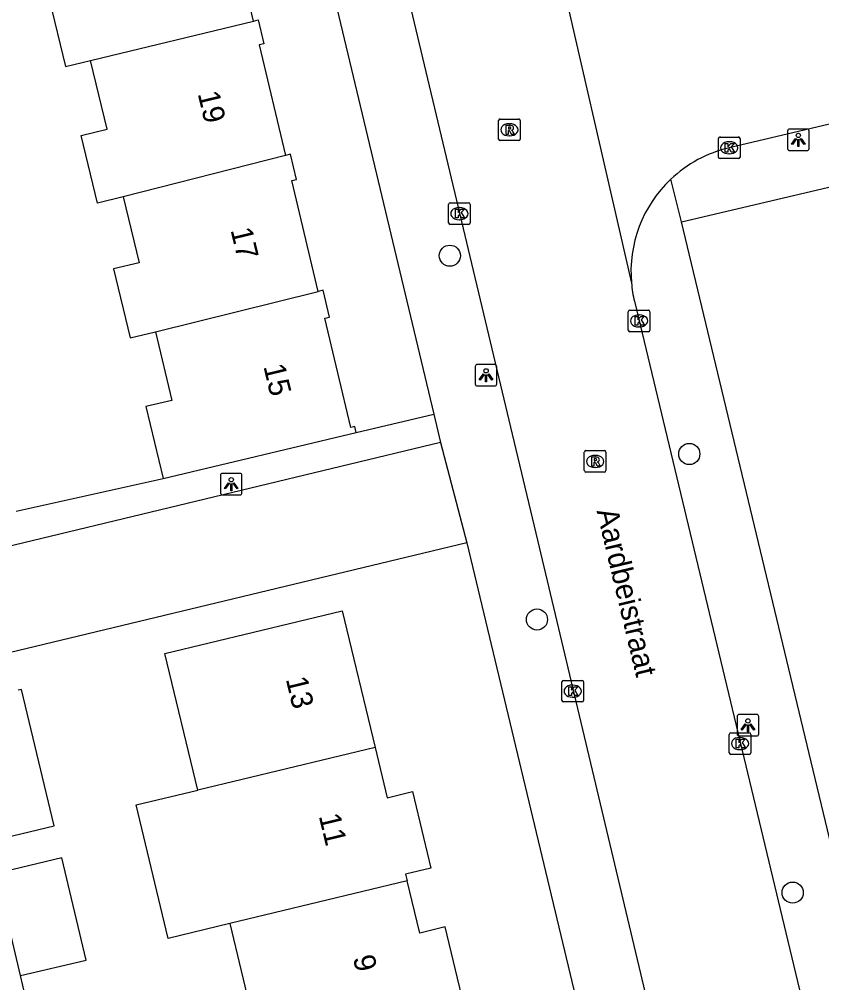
# Model space of a CAD drawing. Extents: x 162026 to 163499, y 387297 to 388169.
# Drawn here: x 163021.01 to 163058.12, y 387822.77 to 387867.35 of the extents above; entities that cross this region are included whole.
import ezdxf

# ---------------------------------------------------------------- set-up
doc = ezdxf.new("R2010")
doc.units = 0
for name, color, linetype in [('IMGEO_Boom', 7, 'Continuous'), ('IMGEO_Kolk', 7, 'Continuous'), ('IMGEO_Lichtpunt', 7, 'Continuous'), ('IMGEO_Openbare_ruimte_label', 7, 'Continuous'), ('IMGEO_Pand', 7, 'Continuous'), ('IMGEO_Pand_nummerreeks', 7, 'Continuous'), ('IMGEO_Rijbaan_lokaal_open', 7, 'Continuous'), ('IMGEO_Rioolput', 7, 'Continuous'), ('IMGEO_Voetpad_open', 7, 'Continuous')]:
    doc.layers.add(name, color=color, linetype=linetype)

msp = doc.modelspace()

# ---------------------------------------------------------------- linework, layer by layer
at = {"layer": 'IMGEO_Boom'}
for centre in [(163040.92, 387856.409), (163051.994, 387847.235), (163044.948, 387839.578), (163056.775, 387826.942)]:
    msp.add_circle(centre, 0.489, dxfattribs=at)
at = {"layer": 'IMGEO_Kolk'}
for p, q in [((163053.34, 387860.975), (163053.34, 387861.827)), ((163053.415, 387861.901), (163054.267, 387861.901)), ((163054.341, 387861.827), (163054.341, 387860.975)), ((163053.828, 387861.681), (163053.853, 387861.681)), ((163054.267, 387860.901), (163053.415, 387860.901)), ((163053.851, 387861.121), (163053.826, 387861.121)), ((163040.859, 387857.93), (163040.859, 387858.782)), ((163040.934, 387858.856), (163041.786, 387858.856)), ((163041.347, 387858.636), (163041.372, 387858.636)), ((163041.86, 387858.782), (163041.86, 387857.93)), ((163041.786, 387857.856), (163040.934, 387857.856)), ((163041.37, 387858.076), (163041.345, 387858.076)), ((163049.174, 387852.965), (163049.174, 387853.817)), ((163049.249, 387853.891), (163050.101, 387853.891)), ((163050.175, 387853.817), (163050.175, 387852.965)), ((163049.662, 387853.671), (163049.687, 387853.671)), ((163050.101, 387852.891), (163049.249, 387852.891)), ((163049.685, 387853.111), (163049.66, 387853.111)), ((163046.177, 387836.761), (163047.029, 387836.761)), ((163046.102, 387835.835), (163046.102, 387836.687)), ((163046.59, 387836.541), (163046.615, 387836.541)), ((163047.103, 387836.687), (163047.103, 387835.835)), ((163046.613, 387835.981), (163046.588, 387835.981)), ((163047.029, 387835.761), (163046.177, 387835.761)), ((163053.842, 387833.411), (163053.842, 387834.263)), ((163053.917, 387834.337), (163054.769, 387834.337)), ((163054.33, 387834.117), (163054.355, 387834.117)), ((163054.843, 387834.263), (163054.843, 387833.411)), ((163054.769, 387833.337), (163053.917, 387833.337)), ((163054.353, 387833.557), (163054.328, 387833.557))]:
    msp.add_line(p, q, dxfattribs=at)
for points in [[(163053.34, 387860.975), (163053.34, 387861.827)], [(163053.415, 387861.901), (163054.267, 387861.901)], [(163054.341, 387861.827), (163054.341, 387860.975)], [(163053.661, 387861.601), (163053.784, 387861.601), (163053.784, 387861.45), (163053.914, 387861.601), (163054.078, 387861.601), (163053.932, 387861.45), (163054.085, 387861.201), (163053.933, 387861.201), (163053.848, 387861.365), (163053.784, 387861.298), (163053.784, 387861.201), (163053.661, 387861.201), (163053.661, 387861.601)], [(163054.267, 387860.901), (163053.415, 387860.901)], [(163040.859, 387857.93), (163040.859, 387858.782)], [(163040.934, 387858.856), (163041.786, 387858.856)], [(163041.86, 387858.782), (163041.86, 387857.93)], [(163041.18, 387858.556), (163041.303, 387858.556), (163041.303, 387858.405), (163041.433, 387858.556), (163041.597, 387858.556), (163041.451, 387858.405), (163041.604, 387858.156), (163041.452, 387858.156), (163041.367, 387858.32), (163041.303, 387858.253), (163041.303, 387858.156), (163041.18, 387858.156), (163041.18, 387858.556)], [(163041.786, 387857.856), (163040.934, 387857.856)], [(163049.174, 387852.965), (163049.174, 387853.817)], [(163049.249, 387853.891), (163050.101, 387853.891)], [(163050.175, 387853.817), (163050.175, 387852.965)], [(163049.495, 387853.591), (163049.618, 387853.591), (163049.618, 387853.44), (163049.748, 387853.591), (163049.912, 387853.591), (163049.766, 387853.44), (163049.919, 387853.191), (163049.767, 387853.191), (163049.682, 387853.355), (163049.618, 387853.288), (163049.618, 387853.191), (163049.495, 387853.191), (163049.495, 387853.591)], [(163050.101, 387852.891), (163049.249, 387852.891)], [(163046.177, 387836.761), (163047.029, 387836.761)], [(163046.102, 387835.835), (163046.102, 387836.687)], [(163046.423, 387836.461), (163046.546, 387836.461), (163046.546, 387836.31), (163046.676, 387836.461), (163046.84, 387836.461), (163046.694, 387836.31), (163046.847, 387836.061), (163046.695, 387836.061), (163046.61, 387836.225), (163046.546, 387836.158), (163046.546, 387836.061), (163046.423, 387836.061), (163046.423, 387836.461)], [(163047.103, 387836.687), (163047.103, 387835.835)], [(163047.029, 387835.761), (163046.177, 387835.761)], [(163053.842, 387833.411), (163053.842, 387834.263)], [(163053.917, 387834.337), (163054.769, 387834.337)], [(163054.843, 387834.263), (163054.843, 387833.411)], [(163054.163, 387834.037), (163054.286, 387834.037), (163054.286, 387833.886), (163054.416, 387834.037), (163054.58, 387834.037), (163054.434, 387833.886), (163054.587, 387833.637), (163054.435, 387833.637), (163054.35, 387833.801), (163054.286, 387833.734), (163054.286, 387833.637), (163054.163, 387833.637), (163054.163, 387834.037)], [(163054.769, 387833.337), (163053.917, 387833.337)]]:
    msp.add_lwpolyline(points, dxfattribs=at)
for centre, start, end in [((163053.417, 387861.825), 91.552, 178.448), ((163053.417, 387861.825), 91.552, 178.448), ((163054.265, 387861.825), 1.552, 88.448), ((163054.265, 387861.825), 1.552, 88.448), ((163053.417, 387860.977), 181.552, 268.448), ((163053.417, 387860.977), 181.552, 268.448), ((163054.265, 387860.977), 271.552, 358.448), ((163054.265, 387860.977), 271.552, 358.448), ((163040.936, 387858.78), 91.552, 178.448), ((163040.936, 387858.78), 91.552, 178.448), ((163041.784, 387858.78), 1.552, 88.448), ((163041.784, 387858.78), 1.552, 88.448), ((163040.936, 387857.932), 181.552, 268.448), ((163040.936, 387857.932), 181.552, 268.448), ((163041.784, 387857.932), 271.552, 358.448), ((163041.784, 387857.932), 271.552, 358.448), ((163049.251, 387853.815), 91.552, 178.448), ((163049.251, 387853.815), 91.552, 178.448), ((163050.099, 387853.815), 1.552, 88.448), ((163050.099, 387853.815), 1.552, 88.448), ((163049.251, 387852.967), 181.552, 268.448), ((163049.251, 387852.967), 181.552, 268.448), ((163050.099, 387852.967), 271.552, 358.448), ((163050.099, 387852.967), 271.552, 358.448), ((163046.179, 387836.685), 91.552, 178.448), ((163046.179, 387836.685), 91.552, 178.448), ((163047.027, 387836.685), 1.552, 88.448), ((163047.027, 387836.685), 1.552, 88.448), ((163046.179, 387835.837), 181.552, 268.448), ((163046.179, 387835.837), 181.552, 268.448), ((163047.027, 387835.837), 271.552, 358.448), ((163047.027, 387835.837), 271.552, 358.448), ((163053.919, 387834.261), 91.552, 178.448), ((163053.919, 387834.261), 91.552, 178.448), ((163054.767, 387834.261), 1.552, 88.448), ((163054.767, 387834.261), 1.552, 88.448), ((163053.919, 387833.413), 181.552, 268.448), ((163053.919, 387833.413), 181.552, 268.448), ((163054.767, 387833.413), 271.552, 358.448), ((163054.767, 387833.413), 271.552, 358.448)]:
    msp.add_arc(centre, 0.0765, start, end, dxfattribs=at)
for centre, major_axis, ratio, start_param, end_param in [((163053.827, 387861.401), (-0.387, 0.002), 0.722429, 4.712389, 7.853982), ((163053.852, 387861.401), (-0.39, 0.002), 0.717154, 1.570796, 4.712389), ((163041.346, 387858.356), (-0.387, 0.002), 0.722429, 4.712389, 7.853982), ((163041.371, 387858.356), (-0.39, 0.002), 0.717154, 1.570796, 4.712389), ((163049.661, 387853.391), (-0.387, 0.002), 0.722429, 4.712389, 7.853982), ((163049.686, 387853.391), (-0.39, 0.002), 0.717154, 1.570796, 4.712389), ((163046.589, 387836.261), (-0.387, 0.002), 0.722429, 4.712389, 7.853982), ((163046.614, 387836.261), (-0.39, 0.002), 0.717154, 1.570796, 4.712389), ((163054.329, 387833.837), (-0.387, 0.002), 0.722429, 4.712389, 7.853982), ((163054.354, 387833.837), (-0.39, 0.002), 0.717154, 1.570796, 4.712389)]:
    msp.add_ellipse(centre, major_axis=major_axis, ratio=ratio, start_param=start_param, end_param=end_param, dxfattribs=at)
at = {"layer": 'IMGEO_Lichtpunt'}
for p, q in [((163056.539, 387862.174), (163056.539, 387861.367)), ((163056.539, 387862.174), (163056.539, 387861.367)), ((163057.441, 387862.269), (163056.633, 387862.269)), ((163057.441, 387862.269), (163056.633, 387862.269)), ((163057.535, 387861.367), (163057.535, 387862.174)), ((163057.535, 387861.367), (163057.535, 387862.174)), ((163056.633, 387861.273), (163057.441, 387861.273)), ((163056.633, 387861.273), (163057.441, 387861.273)), ((163042.096, 387851.284), (163042.096, 387850.477)), ((163042.096, 387851.284), (163042.096, 387850.477)), ((163042.998, 387851.379), (163042.19, 387851.379)), ((163042.998, 387851.379), (163042.19, 387851.379)), ((163043.092, 387850.477), (163043.092, 387851.284)), ((163043.092, 387850.477), (163043.092, 387851.284)), ((163042.19, 387850.383), (163042.998, 387850.383)), ((163042.19, 387850.383), (163042.998, 387850.383)), ((163030.311, 387846.243), (163030.311, 387845.436)), ((163030.311, 387846.243), (163030.311, 387845.436)), ((163031.213, 387846.338), (163030.405, 387846.338)), ((163031.213, 387846.338), (163030.405, 387846.338)), ((163031.307, 387845.436), (163031.307, 387846.243)), ((163031.307, 387845.436), (163031.307, 387846.243)), ((163030.405, 387845.342), (163031.213, 387845.342)), ((163030.405, 387845.342), (163031.213, 387845.342)), ((163054.207, 387835.089), (163054.207, 387834.282)), ((163054.207, 387835.089), (163054.207, 387834.282)), ((163055.109, 387835.184), (163054.301, 387835.184)), ((163055.109, 387835.184), (163054.301, 387835.184)), ((163055.203, 387834.282), (163055.203, 387835.089)), ((163055.203, 387834.282), (163055.203, 387835.089)), ((163054.301, 387834.188), (163055.109, 387834.188)), ((163054.301, 387834.188), (163055.109, 387834.188))]:
    msp.add_line(p, q, dxfattribs=at)
for points in [[(163056.913, 387861.838), (163056.952, 387861.81), (163056.764, 387861.548), (163056.726, 387861.575), (163056.913, 387861.838)], [(163057.015, 387861.79), (163057.062, 387861.79), (163057.062, 387861.468), (163057.015, 387861.468), (163057.015, 387861.79)], [(163057.125, 387861.81), (163057.163, 387861.837), (163057.35, 387861.575), (163057.311, 387861.547), (163057.125, 387861.81)], [(163042.47, 387850.948), (163042.509, 387850.92), (163042.321, 387850.658), (163042.283, 387850.685), (163042.47, 387850.948)], [(163042.572, 387850.9), (163042.619, 387850.9), (163042.619, 387850.578), (163042.572, 387850.578), (163042.572, 387850.9)], [(163042.682, 387850.92), (163042.72, 387850.947), (163042.907, 387850.685), (163042.868, 387850.657), (163042.682, 387850.92)], [(163030.685, 387845.907), (163030.724, 387845.879), (163030.536, 387845.617), (163030.498, 387845.644), (163030.685, 387845.907)], [(163030.787, 387845.859), (163030.834, 387845.859), (163030.834, 387845.537), (163030.787, 387845.537), (163030.787, 387845.859)], [(163030.897, 387845.879), (163030.935, 387845.906), (163031.122, 387845.644), (163031.083, 387845.616), (163030.897, 387845.879)], [(163054.581, 387834.753), (163054.62, 387834.725), (163054.432, 387834.463), (163054.394, 387834.49), (163054.581, 387834.753)], [(163054.683, 387834.705), (163054.73, 387834.705), (163054.73, 387834.383), (163054.683, 387834.383), (163054.683, 387834.705)], [(163054.793, 387834.725), (163054.831, 387834.752), (163055.018, 387834.49), (163054.979, 387834.462), (163054.793, 387834.725)]]:
    msp.add_lwpolyline(points, dxfattribs=at)
for centre in [(163057.038, 387861.972), (163042.595, 387851.082), (163030.81, 387846.041), (163054.706, 387834.887)]:
    msp.add_circle(centre, 0.0994, dxfattribs=at)
for centre, start, end in [((163056.633, 387862.174), 90, 180), ((163056.633, 387862.174), 90, 180), ((163057.441, 387862.174), 0, 90), ((163057.441, 387862.174), 0, 90), ((163056.633, 387861.367), 180, 270), ((163056.633, 387861.367), 180, 270), ((163057.441, 387861.367), 270, 0), ((163057.441, 387861.367), 270, 360), ((163042.19, 387851.284), 90, 180), ((163042.19, 387851.284), 90, 180), ((163042.998, 387851.284), 0, 90), ((163042.998, 387851.284), 0, 90), ((163042.19, 387850.477), 180, 270), ((163042.19, 387850.477), 180, 270), ((163042.998, 387850.477), 270, 0), ((163042.998, 387850.477), 270, 360), ((163030.405, 387846.243), 90, 180), ((163030.405, 387846.243), 90, 180), ((163031.213, 387846.243), 0, 90), ((163031.213, 387846.243), 0, 90), ((163030.405, 387845.436), 180, 270), ((163030.405, 387845.436), 180, 270), ((163031.213, 387845.436), 270, 0), ((163031.213, 387845.436), 270, 360), ((163054.301, 387835.089), 90, 180), ((163054.301, 387835.089), 90, 180), ((163055.109, 387835.089), 0, 90), ((163055.109, 387835.089), 0, 90), ((163054.301, 387834.282), 180, 270), ((163054.301, 387834.282), 180, 270), ((163055.109, 387834.282), 270, 0), ((163055.109, 387834.282), 270, 360)]:
    msp.add_arc(centre, 0.0946, start, end, dxfattribs=at)
at = {"layer": 'IMGEO_Pand'}
for points in [[(163031.843, 387867.265), (163030.622, 387872.377), (163030.84, 387872.429), (163030.552, 387873.638), (163030.328, 387873.585)], [(163022.825, 387871.677), (163023.567, 387868.57), (163022.394, 387868.29), (163023.14, 387865.166), (163024.306, 387865.444)], [(163024.306, 387865.444), (163031.843, 387867.265)], [(163031.843, 387867.265), (163032.055, 387867.315), (163032.318, 387866.213), (163032.104, 387866.161), (163033.325, 387861.045)], [(163025.82, 387859.13), (163024.619, 387858.843), (163023.871, 387861.977), (163025.065, 387862.262), (163024.306, 387865.444)], [(163033.325, 387861.045), (163025.82, 387859.13)], [(163034.835, 387854.756), (163033.611, 387859.886), (163033.832, 387859.938), (163033.555, 387861.1), (163033.325, 387861.045)], [(163025.82, 387859.13), (163026.549, 387856.076), (163025.372, 387855.795), (163026.134, 387852.603), (163027.309, 387852.883)], [(163027.309, 387852.883), (163034.835, 387854.756)], [(163036.591, 387848.226), (163036.525, 387848.502), (163036.348, 387848.46), (163035.142, 387853.515), (163035.357, 387853.566), (163035.06, 387854.81), (163034.835, 387854.756)], [(163027.309, 387852.883), (163028.066, 387849.714), (163026.861, 387849.426), (163027.657, 387846.094)], [(163027.657, 387846.094), (163036.591, 387848.226)], [(163029.259, 387831.684), (163027.737, 387838.009), (163035.942, 387839.984), (163037.464, 387833.659)], [(163019.588, 387829.299), (163022.623, 387830.023), (163021.117, 387836.34), (163020.949, 387836.3)], [(163037.464, 387833.659), (163029.259, 387831.684)], [(163037.464, 387833.659), (163038.024, 387831.331), (163039.191, 387831.612), (163040.042, 387828.073), (163038.876, 387827.792), (163038.951, 387827.479)], [(163030.746, 387825.505), (163027.894, 387824.819), (163026.407, 387830.997), (163029.259, 387831.684)], [(163021.067, 387823.098), (163024.102, 387823.821), (163022.975, 387828.547), (163019.94, 387827.824)], [(163021.067, 387823.098), (163019.94, 387827.824)], [(163038.951, 387827.479), (163030.746, 387825.505)], [(163040.438, 387821.299), (163040.394, 387821.482), (163041.561, 387821.763), (163040.697, 387825.351), (163039.531, 387825.07), (163038.951, 387827.479)], [(163030.746, 387825.505), (163032.233, 387819.324)]]:
    msp.add_lwpolyline(points, dxfattribs=at)
at = {"layer": 'IMGEO_Rijbaan_lokaal_open'}
for points in [[(163105.439, 387873.575), (163102.843, 387873.082), (163084.477, 387868.648), (163080.416, 387867.667), (163078.651, 387867.246), (163072.793, 387865.865), (163053.845, 387861.403)], [(163045.551, 387871.601), (163049.319, 387855.146)], [(163038.478, 387870.502), (163043.732, 387848.469), (163044.896, 387843.57), (163056.351, 387795.361), (163057.12, 387792.124)], [(163049.457, 387854.299), (163057.359, 387821.355), (163058.678, 387815.857), (163063.171, 387797.128), (163064.027, 387793.558)], [(163040.493, 387847.762), (163008.202, 387839.987)], [(163040.493, 387847.762), (163041.714, 387843.121)], [(163041.714, 387843.121), (163020.533, 387838.033)]]:
    msp.add_lwpolyline(points, dxfattribs=at)
for centre, radius, start, end in [((163055.189, 387855.663), 5.895, 103.1786, 133.4481), ((163055.185, 387855.668), 5.889, 133.4491, 185.0806), ((163055.355, 387855.695), 6.061, 185.1943, 193.3132)]:
    msp.add_arc(centre, radius, start, end, dxfattribs=at)
at = {"layer": 'IMGEO_Rioolput'}
for p, q in [((163043.174, 387861.808), (163043.174, 387862.66)), ((163043.249, 387862.734), (163044.101, 387862.734)), ((163044.175, 387862.66), (163044.175, 387861.808)), ((163043.662, 387862.514), (163043.687, 387862.514)), ((163044.101, 387861.734), (163043.249, 387861.734)), ((163043.685, 387861.954), (163043.66, 387861.954)), ((163047.14, 387846.464), (163047.14, 387847.316)), ((163047.215, 387847.39), (163048.067, 387847.39)), ((163047.628, 387847.17), (163047.653, 387847.17)), ((163048.141, 387847.316), (163048.141, 387846.464)), ((163047.651, 387846.61), (163047.626, 387846.61)), ((163048.067, 387846.39), (163047.215, 387846.39))]:
    msp.add_line(p, q, dxfattribs=at)
for points in [[(163043.174, 387861.808), (163043.174, 387862.66)], [(163043.249, 387862.734), (163044.101, 387862.734)], [(163044.175, 387862.66), (163044.175, 387861.808)], [(163043.763, 387862.432), (163043.511, 387862.434), (163043.511, 387862.034)], [(163043.511, 387862.034), (163043.635, 387862.034), (163043.635, 387862.196), (163043.646, 387862.196)], [(163043.689, 387862.353), (163043.635, 387862.353), (163043.635, 387862.272)], [(163043.635, 387862.272), (163043.687, 387862.272)], [(163043.693, 387862.167), (163043.764, 387862.034), (163043.904, 387862.034), (163043.839, 387862.16)], [(163044.101, 387861.734), (163043.249, 387861.734)], [(163047.14, 387846.464), (163047.14, 387847.316)], [(163047.215, 387847.39), (163048.067, 387847.39)], [(163047.729, 387847.088), (163047.477, 387847.09), (163047.477, 387846.69)], [(163047.655, 387847.009), (163047.601, 387847.009), (163047.601, 387846.928)], [(163048.141, 387847.316), (163048.141, 387846.464)], [(163047.477, 387846.69), (163047.601, 387846.69), (163047.601, 387846.852), (163047.612, 387846.852)], [(163047.601, 387846.928), (163047.653, 387846.928)], [(163047.659, 387846.823), (163047.73, 387846.69), (163047.87, 387846.69), (163047.805, 387846.816)], [(163048.067, 387846.39), (163047.215, 387846.39)]]:
    msp.add_lwpolyline(points, dxfattribs=at)
for centre, radius, start, end in [((163043.251, 387862.658), 0.0765, 91.552, 178.448), ((163043.251, 387862.658), 0.0765, 91.552, 178.448), ((163044.099, 387862.658), 0.0765, 1.552, 88.448), ((163044.099, 387862.658), 0.0765, 1.552, 88.448), ((163043.645, 387862.143), 0.0533, 26.0293, 88.6989), ((163043.671, 387862.461), 0.19, 274.7715, 282.9687), ((163043.695, 387862.257), 0.0964, 77.0061, 93.1865), ((163043.709, 387862.314), 0.0378, 276.6634, 79.6772), ((163043.762, 387862.322), 0.109, 350.3612, 89.416), ((163043.76, 387862.322), 0.112, 277.5842, 350.9817), ((163043.744, 387862.107), 0.108, 29.5134, 73.7905), ((163043.251, 387861.81), 0.0765, 181.552, 268.448), ((163043.251, 387861.81), 0.0765, 181.552, 268.448), ((163044.099, 387861.81), 0.0765, 271.552, 358.448), ((163044.099, 387861.81), 0.0765, 271.552, 358.448), ((163047.217, 387847.314), 0.0765, 91.552, 178.448), ((163047.217, 387847.314), 0.0765, 91.552, 178.448), ((163047.661, 387846.913), 0.0964, 77.0061, 93.1865), ((163047.675, 387846.97), 0.0378, 276.6634, 79.6772), ((163047.728, 387846.978), 0.109, 350.3612, 89.416), ((163048.065, 387847.314), 0.0765, 1.552, 88.448), ((163048.065, 387847.314), 0.0765, 1.552, 88.448), ((163047.611, 387846.799), 0.0533, 26.0293, 88.6989), ((163047.637, 387847.117), 0.19, 274.7715, 282.9687), ((163047.726, 387846.978), 0.112, 277.5842, 350.9817), ((163047.71, 387846.763), 0.108, 29.5134, 73.7905), ((163047.217, 387846.466), 0.0765, 181.552, 268.448), ((163047.217, 387846.466), 0.0765, 181.552, 268.448), ((163048.065, 387846.466), 0.0765, 271.552, 358.448), ((163048.065, 387846.466), 0.0765, 271.552, 358.448)]:
    msp.add_arc(centre, radius, start, end, dxfattribs=at)
for centre, major_axis, ratio, start_param, end_param in [((163043.661, 387862.234), (-0.387, 0.002), 0.722429, 4.712389, 7.853982), ((163043.686, 387862.234), (-0.39, 0.002), 0.717154, 1.570796, 4.712389), ((163047.627, 387846.89), (-0.387, 0.002), 0.722429, 4.712389, 7.853982), ((163047.652, 387846.89), (-0.39, 0.002), 0.717154, 1.570796, 4.712389)]:
    msp.add_ellipse(centre, major_axis=major_axis, ratio=ratio, start_param=start_param, end_param=end_param, dxfattribs=at)
at = {"layer": 'IMGEO_Voetpad_open'}
for points in [[(163021.604, 387926.889), (163040.178, 387849.082)], [(163051.633, 387857.979), (163079.611, 387864.561)], [(163051.633, 387857.979), (163051.135, 387859.943)], [(163059.695, 387824.383), (163051.633, 387857.979)], [(163036.591, 387848.226), (163040.178, 387849.082)], [(163040.178, 387849.082), (163040.493, 387847.762)], [(163020.864, 387844.586), (163027.657, 387846.094)], [(163041.714, 387843.121), (163052.983, 387795.954)], [(163021.395, 387821.72), (163021.067, 387823.098)]]:
    msp.add_lwpolyline(points, dxfattribs=at)

# ---------------------------------------------------------------- texts
at = {"layer": 'IMGEO_Openbare_ruimte_label'}
msp.add_text('Aardbeistraat', height=1, rotation=283.4244, dxfattribs=at).set_placement((163047.702, 387844.601))
at = {"layer": 'IMGEO_Pand_nummerreeks'}
for s, rotation, p in [('19', 283.5364, (163029.253, 387863.912)), ('17', 283.5364, (163030.773, 387857.599)), ('15', 283.5364, (163032.293, 387851.287)), ('13', 283.5302, (163033.329, 387836.821)), ('11', 283.5331, (163034.853, 387830.489)), ('9', 283.5302, (163036.431, 387823.932))]:
    msp.add_text(s, height=1, rotation=rotation, dxfattribs=at).set_placement(p)

doc.saveas('drawing.dxf')
